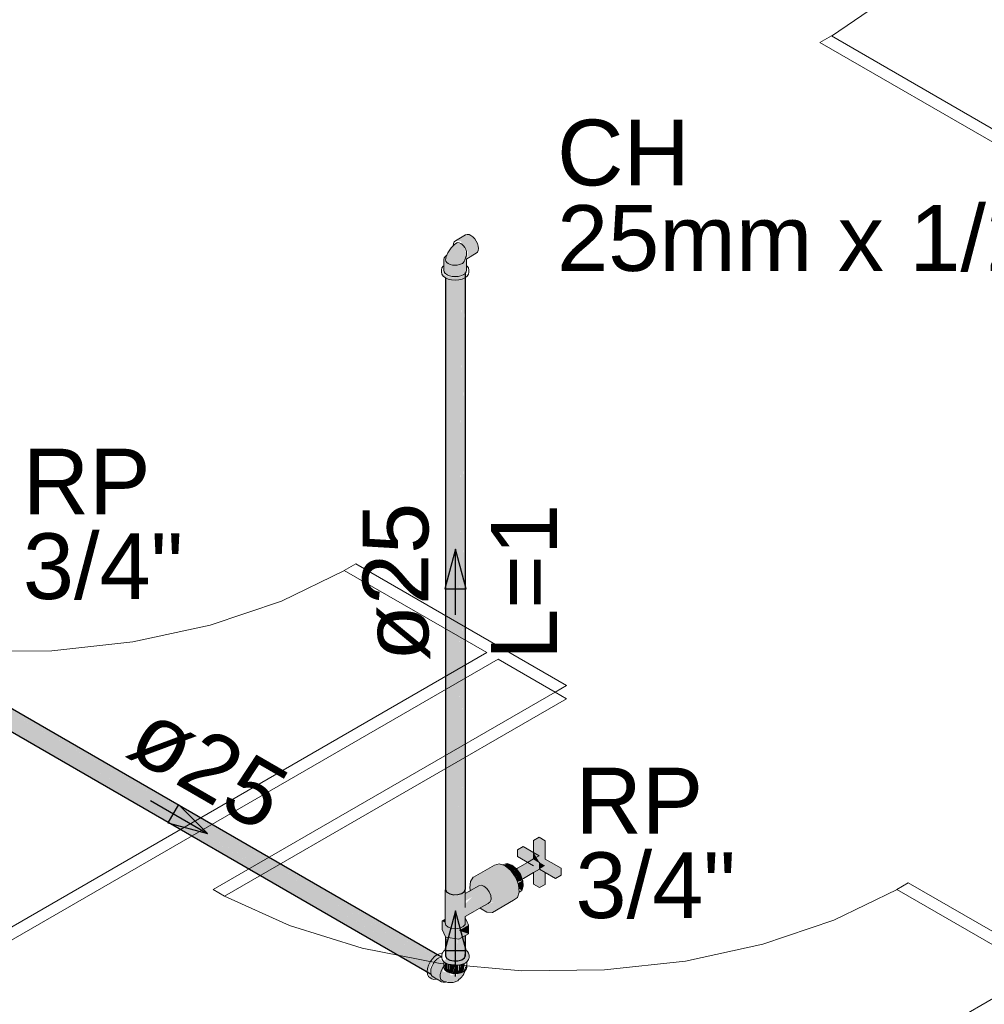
# Model space of a CAD drawing. Header units: millimetres. Extents: x 567 to 934, y -1 to 364.
# Tile 977 of 1056: x 752.6 to 755.54, y 189.88 to 192.88. Entities that reach past the tile are written whole.
import ezdxf

# ---------------------------------------------------------------- set-up
doc = ezdxf.new("R2010")
doc.units = ezdxf.units.MM
doc.header["$MEASUREMENT"] = 0
doc.linetypes.add('NULL', pattern=[0])
for name, color, linetype, lineweight in [('AF-Condutos', 140, 'Continuous', 25), ('AF-Conexões', 152, 'Continuous', 18), ('AF-Peça de utilização', 152, 'Continuous', 18), ('AF-Registro', 253, 'Continuous', 18), ('AF-Sentido conduto', 140, 'Continuous', 30), ('AF-Textos conduto', 7, 'Continuous', 9), ('Textos', 7, 'Continuous', 9)]:
    doc.layers.add(name, color=color, linetype=linetype, lineweight=lineweight)
doc.layers.add('ARQ FINA', color=8, linetype='Continuous')
doc.styles.add('Arial', font='arial.ttf')

msp = doc.modelspace()

# ---------------------------------------------------------------- hatches: boundary and pattern name
at = {"layer": 'AF-Condutos', "linetype": 'Continuous'}
for points in [[(753.8984, 190.2313), (753.9119, 190.2188), (753.9365, 190.2165), (753.9365, 192.092), (753.9243, 190.2871), (753.9238, 192.0916), (753.9122, 190.2611), (753.9119, 192.0943), (753.903, 190.2413), (753.9029, 192.0995)], [(753.8984, 192.0918), (753.8984, 190.2308), (753.9029, 192.0885)], [(753.9029, 192.0889), (753.903, 190.2413), (753.9119, 192.0858)], [(753.9119, 192.0859), (753.9122, 190.2611), (753.9238, 192.084)], [(753.9238, 192.0844), (753.9243, 190.2871), (753.9365, 192.0841)], [(753.9479, 190.2199), (753.9479, 192.0954), (753.9365, 190.2165)], [(753.9365, 192.0854), (753.9365, 190.2165), (753.9478, 192.0862)], [(753.9559, 190.2256), (753.9559, 192.1011), (753.9479, 190.2199)], [(753.9558, 192.0896), (753.9479, 192.0877), (753.9479, 190.2199)], [(753.9559, 190.2256), (753.9592, 190.2327), (753.9592, 192.1082)], [(753.9592, 192.0925), (753.9559, 192.0911), (753.9559, 190.2256)], [(752.3232, 190.9163), (752.3147, 190.9082), (752.3316, 190.8984), (752.308, 190.8974), (752.3265, 190.8867), (752.3679, 190.8769), (753.8615, 190.0151), (752.3727, 190.8874), (753.8701, 190.0233), (752.3733, 190.8964), (753.879, 190.0273), (752.3837, 190.8943), (753.8868, 190.0267), (752.3568, 190.91)], [(752.3162, 190.8632), (753.8548, 189.9749), (752.3541, 190.8464), (753.8511, 189.9823), (752.3578, 190.8545), (753.8511, 189.9927), (752.3632, 190.865), (753.8548, 190.0043), (752.3726, 190.8742), (752.3281, 190.8863), (752.3621, 190.8656), (752.3043, 190.8857), (752.3178, 190.8709)], [(753.8624, 190.0277), (752.3724, 190.8875), (753.8556, 190.0186)], [(753.8693, 190.033), (752.3733, 190.8964), (753.8634, 190.0272)], [(753.8733, 190.0344), (752.3837, 190.8943), (753.8698, 190.0327)], [(753.8425, 189.9873), (753.8451, 189.9962), (752.3545, 190.8564)], [(753.8443, 189.9967), (753.8494, 190.0074), (752.3632, 190.865)], [(753.8488, 190.0078), (753.856, 190.0183), (752.3679, 190.8769)], [(753.8433, 189.9868), (752.3479, 190.85), (753.8428, 189.9819)], [(753.8984, 190.0294), (753.9119, 190.0174), (753.9119, 190.0848), (753.9036, 190.0861), (753.8999, 190.0497), (753.8986, 190.0869)], [(753.8999, 190.0497), (753.9021, 190.0804), (753.8992, 190.0868)], [(753.9119, 190.0174), (753.9238, 190.083), (753.9119, 190.0848)], [(753.9238, 190.0147), (753.9238, 190.0833), (753.9119, 190.0174)], [(753.936, 190.0811), (753.9238, 190.083), (753.9238, 190.0147), (753.9365, 190.0151)], [(753.9476, 190.0853), (753.9365, 190.081), (753.9365, 190.0151)], [(753.9476, 190.0853), (753.9365, 190.0151), (753.9479, 190.0185)], [(753.9559, 190.0242), (753.9588, 190.0918), (753.948, 190.0856), (753.9479, 190.0185)], [(753.9577, 190.0494), (753.9592, 190.0313), (753.9592, 190.092)], [(753.957, 190.05), (753.9559, 190.0242), (753.9592, 190.0313)]]:
    msp.add_hatch(color=151, dxfattribs=at).paths.add_polyline_path(points)
at = {"layer": 'AF-Conexões', "linetype": 'Continuous'}
for points in [[(753.9592, 190.0484), (753.9592, 190.034), (753.9365, 190.0151), (753.9031, 190.0225), (753.8925, 190.0134), (753.9178, 190.0022), (753.9394, 190.0022), (753.9634, 190.0124), (753.9703, 190.0322)], [(753.8527, 189.9646), (753.8498, 189.9887), (753.8574, 190.0083), (753.8706, 190.0247), (753.8803, 190.0304), (753.8799, 190.0369), (753.8576, 190.0206), (753.8468, 190.002), (753.8429, 189.9827)], [(753.8863, 189.9515), (753.8809, 189.9634), (753.8897, 189.9546), (753.9164, 189.9492), (753.9357, 189.9548), (753.9569, 189.9826), (753.934, 189.9763), (753.9307, 189.9675), (753.9228, 189.9764), (753.919, 189.9706), (753.9099, 189.9709), (753.9218, 189.9616), (753.9104, 189.977), (753.8903, 189.9829), (753.8938, 190.0074), (753.8782, 190.0247), (753.8732, 190.0211), (753.8569, 189.9982), (753.8527, 189.9646)], [(753.8977, 190.0095), (753.895, 189.9908), (753.8985, 189.986)], [(753.8985, 190.0087), (753.8985, 189.986), (753.9028, 190.0057)], [(753.903, 190.0067), (753.8985, 189.986), (753.904, 189.9818)], [(753.904, 190.0055), (753.904, 189.9818), (753.91, 190.0036)], [(753.9101, 190.004), (753.904, 189.9818), (753.9112, 189.9786)], [(753.9112, 190.0027), (753.9112, 189.9786), (753.9184, 190.0021)], [(753.9184, 190.0021), (753.9112, 189.9786), (753.9196, 189.9766), (753.9274, 190.0015)], [(753.9364, 190.002), (753.9286, 190.0014), (753.9196, 189.9766), (753.9376, 189.9766)], [(753.9448, 190.0035), (753.9376, 189.9766), (753.946, 189.9786)], [(753.9445, 190.0026), (753.9394, 190.0022), (753.9376, 189.9766)], [(753.952, 190.0057), (753.946, 189.9786), (753.9532, 189.9818), (753.9575, 190.0082)], [(753.9519, 190.0052), (753.946, 190.0038), (753.946, 189.9786)], [(753.9587, 189.986), (753.9604, 190.0022), (753.9532, 189.9818)], [(753.9629, 190.0121), (753.9587, 189.986), (753.9622, 189.9908)]]:
    msp.add_hatch(color=161, dxfattribs=at).paths.add_polyline_path(points)
at = {"layer": 'AF-Peça de utilização', "linetype": 'Continuous'}
for points in [[(753.9622, 192.1131), (753.9599, 192.153), (753.992, 192.1667), (753.9979, 192.175), (753.9956, 192.1962), (753.9819, 192.2164), (753.9646, 192.2237), (753.929, 192.2044), (753.945, 192.2028), (753.9669, 192.1707), (753.9647, 192.1521), (753.9631, 192.1626), (753.9537, 192.1888), (753.9363, 192.1988), (753.916, 192.1833), (753.8944, 192.1523), (753.8932, 192.1156), (753.9045, 192.0963), (753.9388, 192.0923)], [(753.8932, 192.1285), (753.8878, 192.1025), (753.8984, 192.0919), (753.9172, 192.0855), (753.9388, 192.0855), (753.9574, 192.0918), (753.9641, 192.1035), (753.9388, 192.0923), (753.9072, 192.0947), (753.8919, 192.1035)]]:
    msp.add_hatch(color=161, dxfattribs=at).paths.add_polyline_path(points)
at = {"layer": 'AF-Registro', "linetype": 'Continuous'}
for points in [[(754.1842, 190.3145), (754.2015, 190.3805), (754.1835, 190.3909), (754.1662, 190.3809), (754.1842, 190.3705)], [(754.1842, 190.3145), (754.1842, 190.3705), (754.1662, 190.3809), (754.1662, 190.3449)], [(754.2327, 190.2865), (754.2327, 190.2657), (754.25, 190.2757), (754.25, 190.2965), (754.2015, 190.3245), (754.2015, 190.3805), (754.1842, 190.3145)], [(754.1177, 190.3529), (754.1662, 190.3249), (754.1835, 190.3349), (754.135, 190.3629)], [(754.1662, 190.3249), (754.1177, 190.3529), (754.1177, 190.3321), (754.1662, 190.3041)], [(754.1662, 190.3449), (754.1662, 190.3249), (754.1842, 190.3145)], [(754.1835, 190.3349), (754.1144, 190.2951), (754.123, 190.283)], [(754.1696, 190.323), (754.123, 190.283), (754.1249, 190.2803), (754.1842, 190.3145)], [(754.1842, 190.2937), (754.1842, 190.3106), (754.2015, 190.3245), (754.1254, 190.2806), (754.132, 190.2636)], [(753.9726, 190.2371), (753.9745, 190.229), (753.9926, 190.2394), (754.0156, 190.2175), (753.9995, 190.2435), (754.0068, 190.2454), (754.0156, 190.2175), (754.0332, 190.253), (754.1119, 190.2693), (754.0997, 190.2866), (754.0797, 190.3045), (753.998, 190.2733), (753.9835, 190.2695), (753.9745, 190.2567)], [(754.0621, 190.3103), (754.0475, 190.3065), (753.9835, 190.2695), (753.998, 190.2733)], [(754.0621, 190.3103), (753.998, 190.2733), (754.0797, 190.3045)], [(754.0777, 190.3061), (754.0869, 190.2986), (754.1005, 190.3065), (754.0864, 190.3111)], [(754.0997, 190.2866), (754.1146, 190.2949), (754.1005, 190.3065), (754.0869, 190.2986)], [(754.1115, 190.2699), (754.1262, 190.2784), (754.1146, 190.2949), (754.0999, 190.2864)], [(754.1842, 190.2377), (754.1842, 190.2937), (754.1662, 190.3041)], [(754.1662, 190.2833), (754.1662, 190.2481), (754.1842, 190.2377), (754.171, 190.2862)], [(754.2015, 190.3045), (754.1842, 190.3145), (754.1842, 190.2937)], [(754.1842, 190.2937), (754.1842, 190.2377), (754.2015, 190.3037)], [(754.1969, 190.2864), (754.1842, 190.2377), (754.2015, 190.2477), (754.2015, 190.2837)], [(754.1843, 190.2938), (754.2327, 190.2657), (754.2327, 190.2865), (754.2022, 190.3041)], [(754.0045, 190.1761), (754.0241, 190.1636), (754.0406, 190.1623), (754.1052, 190.1993), (754.1172, 190.2078), (754.1225, 190.2235), (754.1209, 190.2461), (754.1119, 190.2693), (754.0332, 190.253), (754.0244, 190.2352), (754.0317, 190.2249), (754.0156, 190.2175), (754.0362, 190.2133), (754.0344, 190.1941), (754.0448, 190.1912), (754.0284, 190.1899), (754.0156, 190.2175), (754.0211, 190.1847)], [(754.1334, 190.2598), (754.1262, 190.2784), (754.1117, 190.2699), (754.1174, 190.2552)], [(754.121, 190.2459), (754.1334, 190.2598), (754.1204, 190.2522)], [(754.1209, 190.2458), (754.135, 190.2424), (754.1334, 190.2598)], [(753.9588, 190.133), (753.9588, 190.2199), (753.9302, 190.212), (753.907, 190.2171), (753.898, 190.2306), (753.898, 190.1311), (753.907, 190.1177), (753.9302, 190.1126), (753.9524, 190.1191)], [(754.0284, 190.1899), (754.0372, 190.2024), (754.0317, 190.2249), (754.0156, 190.2425), (753.9995, 190.2435), (753.9588, 190.22), (753.9588, 190.1973), (753.9793, 190.2092), (753.9447, 190.1746), (753.9547, 190.1678), (753.9492, 190.163), (753.9286, 190.1672), (753.9501, 190.1522), (753.9588, 190.1584), (753.9531, 190.148)], [(754.135, 190.2424), (754.121, 190.2458), (754.1219, 190.2348)], [(754.1305, 190.2291), (754.135, 190.2424), (754.1219, 190.2348)], [(753.9598, 190.1434), (753.9588, 190.133), (753.9508, 190.1183), (753.8981, 190.1308), (753.9252, 190.113), (753.9099, 190.1166), (753.8981, 190.1308), (753.8884, 190.1364), (753.8992, 190.1132), (753.9394, 190.107), (753.9688, 190.124)], [(753.898, 190.142), (753.8884, 190.1364), (753.898, 190.1309)], [(753.8992, 190.0868), (753.9394, 190.0806), (753.9688, 190.0975), (753.9394, 190.107), (753.8992, 190.1132), (753.8884, 190.1364), (753.8884, 190.11)], [(753.9394, 190.107), (753.9688, 190.0975), (753.9688, 190.124)]]:
    msp.add_hatch(color=254, dxfattribs=at).paths.add_polyline_path(points)

# ---------------------------------------------------------------- linework, layer by layer
at = {"layer": 'AF-Condutos'}
for p, q in [((753.8984, 192.0919), (753.8984, 192.0918)), ((753.8984, 192.0918), (753.8984, 190.2308)), ((753.9592, 190.2327), (753.9592, 192.1082)), ((753.8868, 190.0267), (752.3842, 190.8942)), ((752.3523, 190.8424), (753.8548, 189.9749)), ((753.8984, 190.2308), (753.9029, 190.224)), ((753.9479, 190.2199), (753.9559, 190.2256)), ((753.9559, 190.2256), (753.9588, 190.232)), ((753.9588, 190.232), (753.9592, 190.2327)), ((753.9029, 190.224), (753.9119, 190.2188)), ((753.9119, 190.2188), (753.9238, 190.2161)), ((753.9238, 190.2161), (753.9365, 190.2165)), ((753.9365, 190.2165), (753.9479, 190.2199)), ((753.8984, 190.0885), (753.8984, 190.0869)), ((753.8984, 190.0869), (753.8984, 190.0489)), ((753.9592, 190.0519), (753.9592, 190.092)), ((753.8984, 190.0489), (753.8984, 190.0486)), ((753.8984, 190.0486), (753.8984, 190.033)), ((753.9592, 190.0487), (753.9592, 190.0519)), ((753.9592, 190.0484), (753.9592, 190.0487)), ((753.9592, 190.0313), (753.9592, 190.0484)), ((753.8984, 190.033), (753.8984, 190.0294)), ((753.8984, 190.0294), (753.9029, 190.0226)), ((753.9029, 190.0226), (753.9119, 190.0174)), ((753.9119, 190.0174), (753.9238, 190.0147)), ((753.9365, 190.0151), (753.9479, 190.0185)), ((753.9479, 190.0185), (753.9559, 190.0242)), ((753.9559, 190.0242), (753.9592, 190.0313)), ((753.9238, 190.0147), (753.9365, 190.0151))]:
    msp.add_line(p, q, dxfattribs=at)
at = {"layer": 'AF-Conexões'}
for p, q in [((753.8984, 190.0486), (753.8925, 190.0442)), ((753.9647, 190.0442), (753.9592, 190.0484)), ((753.8576, 190.0206), (753.8515, 190.0117)), ((753.8647, 190.0281), (753.8576, 190.0206)), ((753.8723, 190.0337), (753.8647, 190.0281)), ((753.8718, 190.0201), (753.8659, 190.0138)), ((753.8732, 190.0211), (753.8718, 190.0201)), ((753.8736, 190.0343), (753.8723, 190.0337)), ((753.8782, 190.0247), (753.8732, 190.0211)), ((753.8799, 190.0369), (753.8736, 190.0343)), ((753.883, 190.0267), (753.8782, 190.0247)), ((753.887, 190.0377), (753.8799, 190.0369)), ((753.8846, 190.0274), (753.883, 190.0267)), ((753.8853, 190.0275), (753.8846, 190.0274)), ((753.8865, 190.0276), (753.8853, 190.0275)), ((753.887, 190.0277), (753.8865, 190.0276)), ((753.8877, 190.0375), (753.887, 190.0377)), ((753.8881, 190.0373), (753.887, 190.0322)), ((753.887, 190.0322), (753.887, 190.0277)), ((753.887, 190.0277), (753.887, 190.0254)), ((753.887, 190.0254), (753.8884, 190.0192)), ((753.8881, 190.0373), (753.8877, 190.0375)), ((753.8884, 190.0384), (753.8881, 190.0373)), ((753.89, 190.0407), (753.8884, 190.0384)), ((753.8884, 190.0192), (753.8925, 190.0134)), ((753.8925, 190.0442), (753.89, 190.0407)), ((753.965, 190.0438), (753.9647, 190.0442)), ((753.9647, 190.0134), (753.9688, 190.0192)), ((753.9688, 190.0384), (753.965, 190.0438)), ((753.9703, 190.0322), (753.9688, 190.0384)), ((753.9688, 190.0192), (753.9703, 190.0254)), ((753.9703, 190.0254), (753.9703, 190.0322)), ((753.8439, 189.9921), (753.8429, 189.9827)), ((753.8468, 190.002), (753.8439, 189.9921)), ((753.8515, 190.0117), (753.8468, 190.002)), ((753.8544, 189.9899), (753.8536, 189.9821)), ((753.8569, 189.9982), (753.8544, 189.9899)), ((753.8608, 190.0064), (753.8569, 189.9982)), ((753.8659, 190.0138), (753.8608, 190.0064)), ((753.8898, 189.9932), (753.885, 189.9837)), ((753.8938, 189.9984), (753.8898, 189.9932)), ((753.8925, 190.0134), (753.8938, 190.0124)), ((753.8938, 190.0124), (753.8992, 190.0084)), ((753.8938, 190.0124), (753.8938, 189.9984)), ((753.8962, 190.0015), (753.8938, 189.9984)), ((753.8938, 189.9984), (753.8938, 189.996)), ((753.8938, 189.996), (753.895, 189.9908)), ((753.895, 189.9908), (753.8985, 189.986)), ((753.8985, 189.986), (753.904, 189.9818)), ((753.8992, 190.0084), (753.9078, 190.0046)), ((753.9078, 190.0046), (753.9178, 190.0022)), ((753.9178, 190.0022), (753.9286, 190.0014)), ((753.9286, 190.0014), (753.9394, 190.0022)), ((753.9394, 190.0022), (753.9494, 190.0046)), ((753.9494, 190.0046), (753.9581, 190.0084)), ((753.9573, 189.9849), (753.9587, 189.986)), ((753.9581, 190.0084), (753.9634, 190.0124)), ((753.9587, 189.986), (753.9622, 189.9908)), ((753.9622, 189.9908), (753.9634, 189.996)), ((753.9634, 190.0124), (753.9647, 190.0134)), ((753.9634, 189.996), (753.9634, 190.0124)), ((753.8429, 189.9827), (753.843, 189.9817)), ((753.843, 189.9817), (753.8439, 189.9745)), ((753.8439, 189.9745), (753.8468, 189.968)), ((753.8468, 189.968), (753.8515, 189.9636)), ((753.8515, 189.9636), (753.8574, 189.9602)), ((753.8536, 189.9821), (753.8544, 189.9752)), ((753.8544, 189.9752), (753.8545, 189.9751)), ((753.8545, 189.9751), (753.8569, 189.9698)), ((753.8569, 189.9698), (753.8608, 189.9662)), ((753.8574, 189.9602), (753.8635, 189.9584)), ((753.8608, 189.9662), (753.8721, 189.9597)), ((753.8635, 189.9584), (753.8706, 189.9591)), ((753.8706, 189.9591), (753.8721, 189.9597)), ((753.8721, 189.9597), (753.8735, 189.9589)), ((753.8735, 189.9589), (753.8863, 189.9515)), ((753.8824, 189.974), (753.8823, 189.9696)), ((753.8823, 189.9696), (753.8823, 189.9653)), ((753.8823, 189.9653), (753.8823, 189.9652)), ((753.8823, 189.9652), (753.8849, 189.9585)), ((753.885, 189.9837), (753.8824, 189.974)), ((753.8849, 189.9585), (753.8897, 189.9546)), ((753.904, 189.9818), (753.9112, 189.9786)), ((753.9112, 189.9786), (753.9196, 189.9766)), ((753.9196, 189.9766), (753.9286, 189.9759)), ((753.9286, 189.9759), (753.9376, 189.9766)), ((753.9357, 189.9548), (753.9394, 189.9581)), ((753.9376, 189.9766), (753.946, 189.9786)), ((753.9394, 189.9581), (753.9431, 189.9615)), ((753.9431, 189.9615), (753.9467, 189.9641)), ((753.946, 189.9786), (753.9532, 189.9818)), ((753.9467, 189.9641), (753.9516, 189.9705)), ((753.9516, 189.9705), (753.954, 189.9758)), ((753.9532, 189.9818), (753.9573, 189.9849)), ((753.954, 189.9758), (753.9569, 189.9826)), ((753.9569, 189.9826), (753.9573, 189.9849)), ((753.8863, 189.9515), (753.8914, 189.9499)), ((753.8897, 189.9546), (753.8974, 189.9514)), ((753.8914, 189.9499), (753.8973, 189.9505)), ((753.8973, 189.9505), (753.8988, 189.9511)), ((753.8974, 189.9514), (753.8988, 189.9511)), ((753.8988, 189.9511), (753.9003, 189.9508)), ((753.9003, 189.9508), (753.9028, 189.9502)), ((753.9028, 189.9502), (753.9059, 189.9495)), ((753.9059, 189.9495), (753.9164, 189.9492)), ((753.9164, 189.9492), (753.9218, 189.9497)), ((753.9218, 189.9497), (753.9357, 189.9548))]:
    msp.add_line(p, q, dxfattribs=at)
at = {"layer": 'AF-Peça de utilização'}
for p, q in [((753.9254, 192.201), (753.9231, 192.196)), ((753.929, 192.2044), (753.9254, 192.201)), ((753.9599, 192.2222), (753.929, 192.2044)), ((753.9646, 192.2237), (753.9599, 192.2222)), ((753.9701, 192.2232), (753.9646, 192.2237)), ((753.976, 192.2207), (753.9701, 192.2232)), ((753.9819, 192.2164), (753.976, 192.2207)), ((753.9873, 192.2106), (753.9819, 192.2164)), ((753.992, 192.2037), (753.9873, 192.2106)), ((753.9956, 192.1962), (753.992, 192.2037)), ((753.9114, 192.1769), (753.9057, 192.168)), ((753.916, 192.1833), (753.9114, 192.1769)), ((753.9217, 192.1887), (753.916, 192.1833)), ((753.9264, 192.193), (753.9217, 192.1887)), ((753.9231, 192.196), (753.9223, 192.1897)), ((753.9327, 192.1978), (753.9264, 192.193)), ((753.9363, 192.1988), (753.9327, 192.1978)), ((753.9405, 192.1984), (753.9363, 192.1988)), ((753.945, 192.1965), (753.9405, 192.1984)), ((753.9495, 192.1932), (753.945, 192.1965)), ((753.9537, 192.1888), (753.9495, 192.1932)), ((753.9573, 192.1836), (753.9537, 192.1888)), ((753.9602, 192.1779), (753.9573, 192.1836)), ((753.962, 192.172), (753.9602, 192.1779)), ((753.9629, 192.1664), (753.962, 192.172)), ((753.9979, 192.1886), (753.9956, 192.1962)), ((753.9956, 192.17), (753.9979, 192.175)), ((753.9987, 192.1814), (753.9979, 192.1886)), ((753.9979, 192.175), (753.9987, 192.1814)), ((753.8944, 192.1523), (753.8932, 192.1471)), ((753.8932, 192.1471), (753.8932, 192.1285)), ((753.8961, 192.1547), (753.8944, 192.1523)), ((753.8979, 192.1572), (753.8961, 192.1547)), ((753.9027, 192.1608), (753.8979, 192.1572)), ((753.8992, 192.1508), (753.8985, 192.1465)), ((753.8985, 192.1465), (753.8997, 192.1423)), ((753.9011, 192.1569), (753.8992, 192.1508)), ((753.8997, 192.1423), (753.9026, 192.1384)), ((753.9027, 192.1608), (753.9011, 192.1569)), ((753.9057, 192.168), (753.9027, 192.1608)), ((753.9524, 192.1374), (753.9558, 192.1411)), ((753.9558, 192.1411), (753.9577, 192.1453)), ((753.9577, 192.1453), (753.9578, 192.1472)), ((753.9578, 192.1472), (753.9579, 192.1478)), ((753.9579, 192.1478), (753.958, 192.1487)), ((753.958, 192.1487), (753.9599, 192.153)), ((753.9599, 192.153), (753.9604, 192.154)), ((753.9604, 192.154), (753.9609, 192.1552)), ((753.9609, 192.1552), (753.9617, 192.1568)), ((753.9611, 192.1488), (753.9622, 192.1495)), ((753.9617, 192.1568), (753.9628, 192.1613)), ((753.9622, 192.1495), (753.9632, 192.15)), ((753.9628, 192.1471), (753.9622, 192.1495)), ((753.9628, 192.1613), (753.9629, 192.1664)), ((753.9628, 192.1302), (753.9628, 192.1471)), ((753.9632, 192.15), (753.992, 192.1667)), ((753.992, 192.1667), (753.9956, 192.17)), ((753.8878, 192.1218), (753.8864, 192.1156)), ((753.8864, 192.1156), (753.8864, 192.1088)), ((753.8919, 192.1276), (753.8878, 192.1218)), ((753.8932, 192.1285), (753.8919, 192.1276)), ((753.8932, 192.1285), (753.8932, 192.1156)), ((753.8932, 192.1156), (753.8944, 192.1104)), ((753.9026, 192.1384), (753.9071, 192.1351)), ((753.9071, 192.1351), (753.913, 192.1325)), ((753.913, 192.1325), (753.9197, 192.1308)), ((753.9197, 192.1308), (753.927, 192.1301)), ((753.927, 192.1301), (753.9343, 192.1305)), ((753.9343, 192.1305), (753.9413, 192.1319)), ((753.9413, 192.1319), (753.9474, 192.1342)), ((753.9474, 192.1342), (753.95, 192.1359)), ((753.95, 192.1359), (753.9516, 192.1369)), ((753.9516, 192.1369), (753.9524, 192.1374)), ((753.9616, 192.1104), (753.9628, 192.1156)), ((753.9628, 192.1285), (753.9628, 192.1302)), ((753.9628, 192.1156), (753.9628, 192.1285)), ((753.9641, 192.1276), (753.9628, 192.1285)), ((753.9682, 192.1218), (753.9641, 192.1276)), ((753.9696, 192.1156), (753.9682, 192.1218)), ((753.9696, 192.1088), (753.9696, 192.1156)), ((753.8864, 192.1088), (753.8878, 192.1025)), ((753.8878, 192.1025), (753.8919, 192.0967)), ((753.8919, 192.0967), (753.8984, 192.0919)), ((753.8944, 192.1104), (753.8979, 192.1055)), ((753.8979, 192.1055), (753.8984, 192.1051)), ((753.8984, 192.1051), (753.9034, 192.1014)), ((753.8984, 192.0919), (753.8986, 192.0918)), ((753.8986, 192.0918), (753.9072, 192.0879)), ((753.9034, 192.1014), (753.9106, 192.0982)), ((753.9072, 192.0879), (753.9172, 192.0855)), ((753.9106, 192.0982), (753.919, 192.0962)), ((753.9172, 192.0855), (753.928, 192.0847)), ((753.919, 192.0962), (753.928, 192.0955)), ((753.928, 192.0955), (753.937, 192.0962)), ((753.928, 192.0847), (753.9388, 192.0855)), ((753.937, 192.0962), (753.9454, 192.0982)), ((753.9388, 192.0855), (753.9488, 192.0879)), ((753.9454, 192.0982), (753.9526, 192.1014)), ((753.9488, 192.0879), (753.9574, 192.0918)), ((753.9526, 192.1014), (753.9581, 192.1055)), ((753.9574, 192.0918), (753.9592, 192.0931)), ((753.9581, 192.1055), (753.9592, 192.107)), ((753.9592, 192.107), (753.9616, 192.1104)), ((753.9592, 192.0931), (753.9641, 192.0967)), ((753.9641, 192.0967), (753.9682, 192.1025)), ((753.9682, 192.1025), (753.9696, 192.1088))]:
    msp.add_line(p, q, dxfattribs=at)
at = {"layer": 'AF-Registro'}
for p, q in [((754.1835, 190.3909), (754.1662, 190.3809)), ((754.1662, 190.3809), (754.1662, 190.3449)), ((754.2015, 190.3805), (754.1835, 190.3909)), ((754.2015, 190.3245), (754.2015, 190.3805)), ((754.135, 190.3629), (754.1177, 190.3529)), ((754.1177, 190.3529), (754.1177, 190.3321)), ((754.1835, 190.3349), (754.135, 190.3629)), ((754.1662, 190.3449), (754.1662, 190.3249)), ((754.1177, 190.3321), (754.1662, 190.3041)), ((754.1662, 190.3249), (754.1481, 190.3145)), ((754.1835, 190.3349), (754.1662, 190.3249)), ((754.1662, 190.3249), (754.1842, 190.3145)), ((754.2195, 190.3141), (754.2015, 190.3245)), ((754.0475, 190.3065), (753.9835, 190.2695)), ((754.0621, 190.3103), (754.0475, 190.3065)), ((754.0714, 190.3072), (754.0621, 190.3103)), ((754.0726, 190.3068), (754.0714, 190.3072)), ((754.0748, 190.3081), (754.0726, 190.3068)), ((754.0797, 190.3045), (754.0726, 190.3068)), ((754.0864, 190.3111), (754.0748, 190.3081)), ((754.0973, 190.29), (754.0797, 190.3045)), ((754.1005, 190.3065), (754.0864, 190.3111)), ((754.0997, 190.2866), (754.0973, 190.29)), ((754.1119, 190.2693), (754.0997, 190.2866)), ((754.1144, 190.295), (754.1005, 190.3065)), ((754.1177, 190.2969), (754.1144, 190.2951)), ((754.1144, 190.2951), (754.1144, 190.295)), ((754.1146, 190.2949), (754.1144, 190.295)), ((754.1262, 190.2784), (754.1146, 190.2949)), ((754.1481, 190.3145), (754.1177, 190.2969)), ((754.1662, 190.2833), (754.1842, 190.2937)), ((754.1842, 190.3145), (754.1842, 190.2937)), ((754.1842, 190.2937), (754.2015, 190.2837)), ((754.25, 190.2965), (754.2195, 190.3141)), ((754.25, 190.2757), (754.25, 190.2965)), ((753.9744, 190.2561), (753.9726, 190.2371)), ((753.9745, 190.2567), (753.9744, 190.2561)), ((753.9832, 190.2691), (753.9745, 190.2567)), ((753.9835, 190.2695), (753.9832, 190.2691)), ((754.1174, 190.2552), (754.1119, 190.2693)), ((754.1209, 190.2461), (754.1174, 190.2552)), ((754.132, 190.2636), (754.1262, 190.2784)), ((754.132, 190.2636), (754.1357, 190.2657)), ((754.1334, 190.2598), (754.132, 190.2636)), ((754.135, 190.2424), (754.1334, 190.2598)), ((754.1357, 190.2657), (754.1662, 190.2833)), ((754.1662, 190.2833), (754.1662, 190.2481)), ((754.2015, 190.2837), (754.2327, 190.2657)), ((754.2015, 190.2477), (754.2015, 190.2837)), ((754.2327, 190.2657), (754.25, 190.2757)), ((753.8982, 190.231), (753.898, 190.2306)), ((753.898, 190.2306), (753.898, 190.142)), ((753.8984, 190.2313), (753.8982, 190.231)), ((753.9588, 190.22), (753.9588, 190.232)), ((753.9716, 190.2274), (753.9672, 190.2248)), ((753.9745, 190.229), (753.9716, 190.2274)), ((753.9726, 190.2371), (753.9727, 190.2365)), ((753.9727, 190.2365), (753.9745, 190.229)), ((753.9995, 190.2435), (753.9745, 190.229)), ((754.0068, 190.2454), (753.9995, 190.2435)), ((754.0156, 190.2425), (754.0068, 190.2454)), ((754.0244, 190.2352), (754.0156, 190.2425)), ((754.0317, 190.2249), (754.0244, 190.2352)), ((754.036, 190.2138), (754.0317, 190.2249)), ((754.1228, 190.2244), (754.1209, 190.2461)), ((754.1228, 190.2237), (754.1305, 190.2291)), ((754.1305, 190.2291), (754.135, 190.2424)), ((754.1662, 190.2481), (754.1842, 190.2377)), ((754.1842, 190.2377), (754.2015, 190.2477)), ((753.9672, 190.2248), (753.9588, 190.22)), ((753.9588, 190.1771), (753.9588, 190.22)), ((754.0344, 190.1941), (754.0372, 190.2024)), ((754.0362, 190.2133), (754.036, 190.2138)), ((754.0372, 190.2024), (754.0362, 190.2133)), ((754.0411, 190.1623), (754.1052, 190.1993)), ((754.1052, 190.1993), (754.1172, 190.2078)), ((754.1172, 190.2078), (754.1225, 190.2235)), ((754.1225, 190.2235), (754.1228, 190.2244)), ((754.1225, 190.2235), (754.1228, 190.2237)), ((753.9605, 190.1507), (753.9866, 190.1658)), ((753.9866, 190.1658), (754.0008, 190.174)), ((754.0008, 190.174), (754.0035, 190.1755)), ((754.0035, 190.1755), (754.0045, 190.1761)), ((754.0045, 190.1761), (754.0284, 190.1899)), ((754.0045, 190.1761), (754.0062, 190.1742)), ((754.0062, 190.1742), (754.0066, 190.1737)), ((754.0066, 190.1737), (754.0241, 190.1636)), ((754.0284, 190.1899), (754.0344, 190.1941)), ((753.8955, 190.1405), (753.8884, 190.1364)), ((753.8884, 190.1364), (753.8884, 190.11)), ((753.898, 190.142), (753.8955, 190.1405)), ((753.898, 190.142), (753.898, 190.1311)), ((753.9588, 190.1497), (753.9605, 190.1507)), ((753.9588, 190.1471), (753.9588, 190.1497)), ((753.9588, 190.1455), (753.9588, 190.1471)), ((753.9588, 190.1409), (753.9588, 190.1455)), ((753.9598, 190.1434), (753.9588, 190.1455)), ((753.9588, 190.133), (753.9588, 190.1409)), ((753.9605, 190.142), (753.9598, 190.1434)), ((753.9646, 190.133), (753.9605, 190.142)), ((754.0241, 190.1636), (754.0246, 190.1633)), ((754.0246, 190.1633), (754.0406, 190.1623)), ((754.0406, 190.1623), (754.0411, 190.1623)), ((753.8884, 190.11), (753.8984, 190.0885)), ((753.898, 190.1311), (753.9, 190.1239)), ((753.9, 190.1239), (753.907, 190.1177)), ((753.907, 190.1177), (753.9176, 190.1137)), ((753.9176, 190.1137), (753.9302, 190.1126)), ((753.9302, 190.1126), (753.9425, 190.1145)), ((753.9425, 190.1145), (753.9524, 190.1191)), ((753.9524, 190.1191), (753.9582, 190.1256)), ((753.9582, 190.1256), (753.9588, 190.133)), ((753.9677, 190.1263), (753.9646, 190.133)), ((753.9688, 190.124), (753.9677, 190.1263)), ((753.9688, 190.0975), (753.9688, 190.124)), ((753.8984, 190.0885), (753.8992, 190.0868)), ((753.8992, 190.0868), (753.9394, 190.0806)), ((753.9394, 190.0806), (753.9592, 190.092)), ((753.9592, 190.092), (753.9688, 190.0975))]:
    msp.add_line(p, q, dxfattribs=at)
at = {"layer": 'AF-Sentido conduto'}
for p, q in [((753.9286, 191.2672), (753.8963, 191.1465)), ((753.961, 191.1465), (753.9286, 191.2672)), ((753.8963, 191.1465), (753.961, 191.1465)), ((753.0868, 190.4906), (753.0544, 190.4346)), ((753.1752, 190.4022), (753.0868, 190.4906)), ((753.0544, 190.4346), (753.1752, 190.4022)), ((753.9286, 190.1672), (753.8963, 190.0465)), ((753.961, 190.0465), (753.9286, 190.1672)), ((753.8963, 190.0465), (753.961, 190.0465))]:
    msp.add_line(p, q, dxfattribs=at)
for points in [[(753.9286, 191.0672), (753.9286, 191.2672)], [(753.002, 190.5022), (753.1752, 190.4022)], [(753.9286, 189.9672), (753.9286, 190.1672)]]:
    msp.add_lwpolyline(points, dxfattribs=at)
at = {"layer": 'ARQ FINA', "lineweight": 5}
for p, q in [((755.0718, 192.8272), (755.0371, 192.8072)), ((756.0468, 192.2243), (755.0371, 192.8072)), ((755.0718, 192.8272), (755.8736, 192.3643)), ((753.6255, 191.2222), (753.5909, 191.2022)), ((753.6255, 191.2222), (754.2664, 190.8522)), ((754.0239, 190.9522), (753.5909, 191.2022)), ((751.4604, 189.4722), (754.0239, 190.9522)), ((754.0585, 190.9322), (751.4951, 189.4522)), ((754.2317, 190.8322), (754.0585, 190.9322)), ((754.2317, 190.8322), (753.1925, 190.2322)), ((754.2317, 190.8322), (754.2664, 190.8522)), ((754.2317, 190.8322), (754.2664, 190.8122)), ((754.2664, 190.8122), (753.2271, 190.2122)), ((753.1925, 190.2322), (753.2271, 190.2122)), ((755.3056, 190.2522), (755.2709, 190.2322)), ((755.704, 189.9822), (755.2709, 190.2322)), ((755.3056, 190.2522), (755.9118, 189.9022)), ((753.1405, 188.5022), (755.704, 189.9822))]:
    msp.add_line(p, q, dxfattribs=at)
for points in [[(755.0724, 192.8269), (755.234, 192.9377), (755.3606, 193.0627), (755.4486, 193.1984), (755.4954, 193.3407), (755.4996, 193.4855), (755.4611, 193.6287), (755.3809, 193.7659), (755.2616, 193.8934), (755.1064, 194.0072)], [(751.547, 191.1822), (751.7442, 191.0926), (751.9649, 191.0237), (752.2027, 190.9775), (752.4506, 190.9552), (752.7015, 190.9576), (752.948, 190.9846), (753.1829, 191.0354), (753.3995, 191.1086), (753.5914, 191.2019)], [(753.2271, 190.2122), (753.4243, 190.1226), (753.645, 190.0537), (753.8828, 190.0075), (754.1307, 189.9852), (754.3816, 189.9876), (754.6281, 190.0146), (754.863, 190.0654), (755.0796, 190.1386), (755.2715, 190.2319)]]:
    msp.add_lwpolyline(points, dxfattribs=at)

# ---------------------------------------------------------------- texts
at = {"layer": 'AF-Textos conduto', "linetype": 'NULL', "char_height": 0.2, "attachment_point": 8, "line_spacing_factor": 0.6, "style": 'Arial'}
for s, insert, width, rotation in [('ø25', (753.852, 191.1672), 0.962805, 90.0002), ('L=1', (754.2372, 191.1672), 0.947561, 90.0002), ('ø25', (753.1269, 190.5185), 0.962805, 329.9999)]:
    msp.add_mtext(s, dxfattribs=dict(at, insert=insert, width=width, rotation=rotation))
at = {"layer": 'Textos', "linetype": 'NULL', "char_height": 0.2, "attachment_point": 7, "line_spacing_factor": 0.6, "style": 'Arial'}
for s, insert, width in [('CH', (754.2379, 192.37), 0.807317), ('25mm x 1/2"', (754.2379, 192.11), 3.117378), ('RP', (752.6137, 191.3723), 0.776524), ('3/4"', (752.6137, 191.1123), 0.975), ('RP', (754.2938, 190.4023), 0.776524), ('3/4"', (754.2938, 190.1423), 0.975)]:
    msp.add_mtext(s, dxfattribs=dict(at, insert=insert, width=width))

doc.saveas('drawing.dxf')
